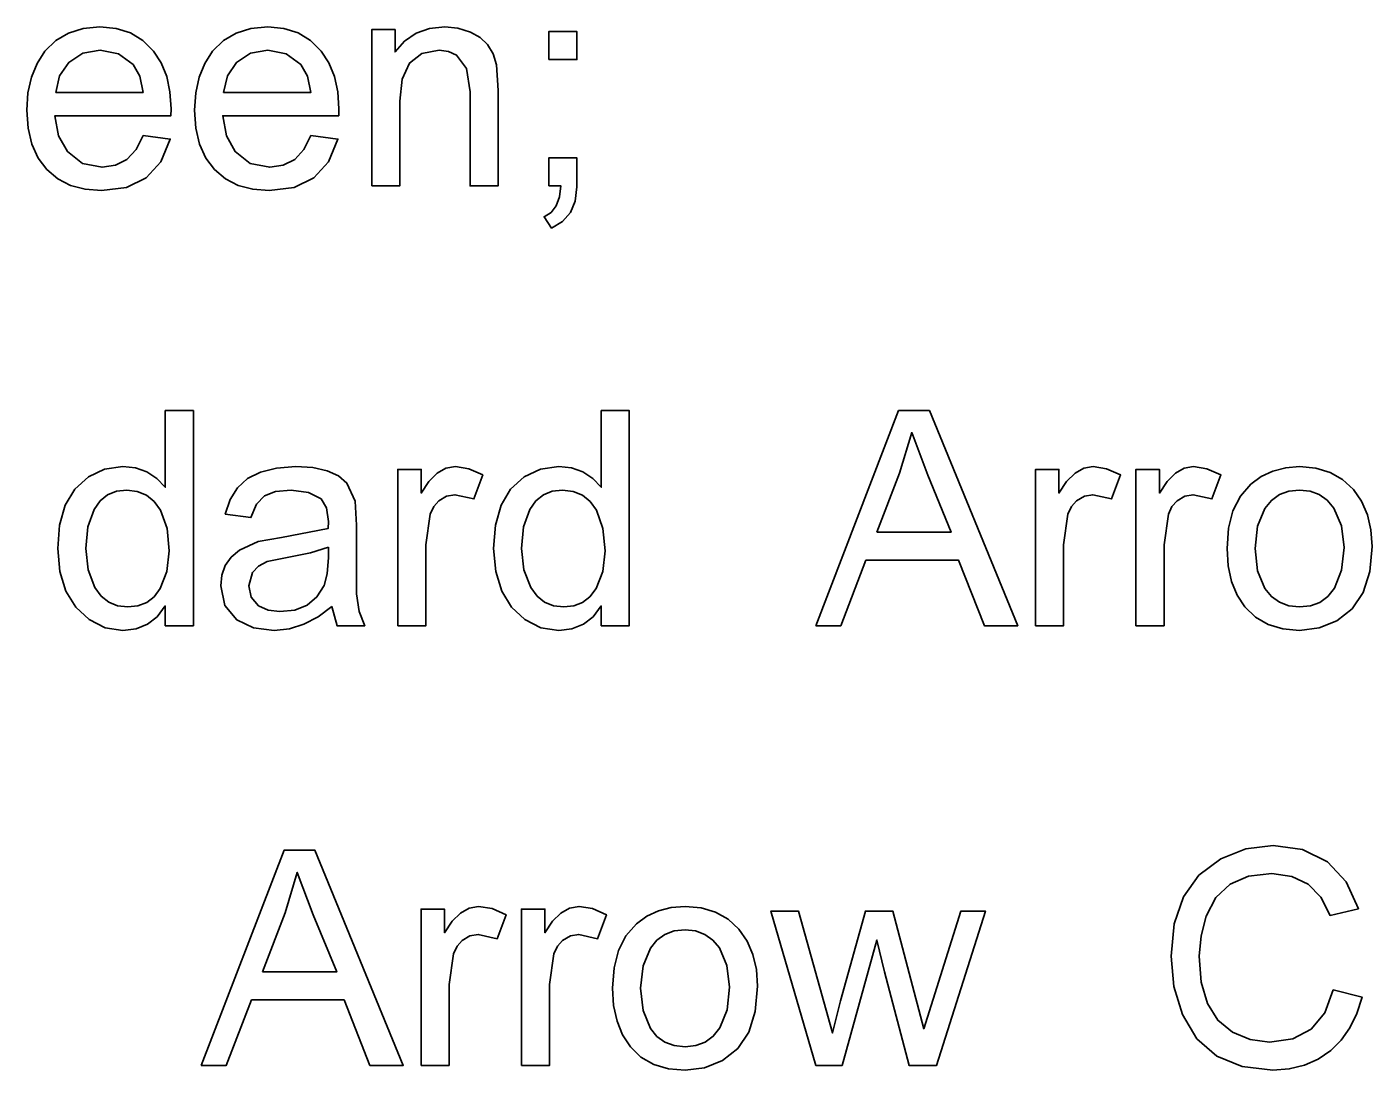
# Model space of a CAD drawing. Extents: x 1001568 to 1002149, y 1840825 to 1841423.
# Drawn here: x 1002016.367 to 1002018.406, y 1841259.018 to 1841260.6 of the extents above; entities that cross this region are included whole.
import ezdxf

# ---------------------------------------------------------------- set-up
doc = ezdxf.new("R2010")
doc.units = 0
doc.layers.add('SIGNS', color=7, linetype='Continuous')

msp = doc.modelspace()

# ---------------------------------------------------------------- linework, layer by layer
at = {"layer": 'SIGNS'}
for points in [[(1002016.5434, 1841260.435), (1002016.5328, 1841260.4139), (1002016.519, 1841260.399), (1002016.5017, 1841260.39), (1002016.4812, 1841260.3871), (1002016.4515, 1841260.3929), (1002016.4288, 1841260.4107), (1002016.4155, 1841260.4347), (1002016.4099, 1841260.4651), (1002016.5857, 1841260.4651), (1002016.5859, 1841260.4758), (1002016.5842, 1841260.5014), (1002016.5792, 1841260.5245), (1002016.5709, 1841260.5451), (1002016.5593, 1841260.5632), (1002016.5432, 1841260.5792), (1002016.5244, 1841260.5906), (1002016.5026, 1841260.5975), (1002016.4781, 1841260.5998), (1002016.4527, 1841260.5975), (1002016.4304, 1841260.5905), (1002016.411, 1841260.579), (1002016.3946, 1841260.5629), (1002016.3827, 1841260.5445), (1002016.3741, 1841260.5236), (1002016.369, 1841260.4998), (1002016.3674, 1841260.4737), (1002016.3692, 1841260.4461), (1002016.3749, 1841260.422), (1002016.3843, 1841260.401), (1002016.3977, 1841260.3835), (1002016.4142, 1841260.3695), (1002016.4335, 1841260.3595), (1002016.4555, 1841260.3536), (1002016.4803, 1841260.3516), (1002016.5182, 1841260.3565), (1002016.5482, 1841260.3711), (1002016.5703, 1841260.3955), (1002016.5846, 1841260.4298), (1002016.5434, 1841260.435)], [(1002016.7975, 1841260.435), (1002016.787, 1841260.4139), (1002016.7732, 1841260.399), (1002016.7559, 1841260.39), (1002016.7354, 1841260.3871), (1002016.7057, 1841260.3929), (1002016.683, 1841260.4107), (1002016.6697, 1841260.4347), (1002016.6641, 1841260.4651), (1002016.8399, 1841260.4651), (1002016.8401, 1841260.4758), (1002016.8384, 1841260.5014), (1002016.8334, 1841260.5245), (1002016.8251, 1841260.5451), (1002016.8135, 1841260.5632), (1002016.7974, 1841260.5792), (1002016.7786, 1841260.5906), (1002016.7568, 1841260.5975), (1002016.7323, 1841260.5998), (1002016.7069, 1841260.5975), (1002016.6846, 1841260.5905), (1002016.6652, 1841260.579), (1002016.6488, 1841260.5629), (1002016.6369, 1841260.5445), (1002016.6283, 1841260.5236), (1002016.6232, 1841260.4998), (1002016.6216, 1841260.4737), (1002016.6234, 1841260.4461), (1002016.6291, 1841260.422), (1002016.6385, 1841260.401), (1002016.6519, 1841260.3835), (1002016.6684, 1841260.3695), (1002016.6877, 1841260.3595), (1002016.7097, 1841260.3536), (1002016.7345, 1841260.3516), (1002016.7724, 1841260.3565), (1002016.8024, 1841260.3711), (1002016.8245, 1841260.3955), (1002016.8388, 1841260.4298), (1002016.7975, 1841260.435)], [(1002016.4111, 1841260.5005), (1002016.417, 1841260.5257), (1002016.4308, 1841260.5459), (1002016.4519, 1841260.5598), (1002016.4785, 1841260.5643), (1002016.5062, 1841260.5588), (1002016.5283, 1841260.5426), (1002016.5383, 1841260.525), (1002016.5435, 1841260.5005), (1002016.4111, 1841260.5005)], [(1002016.6653, 1841260.5005), (1002016.6712, 1841260.5257), (1002016.685, 1841260.5459), (1002016.7061, 1841260.5598), (1002016.7327, 1841260.5643), (1002016.7604, 1841260.5588), (1002016.7824, 1841260.5426), (1002016.7925, 1841260.525), (1002016.7977, 1841260.5005), (1002016.6653, 1841260.5005)], [(1002016.5771, 1841259.692), (1002016.6197, 1841259.692), (1002016.6197, 1841260.0182), (1002016.5771, 1841260.0182), (1002016.5771, 1841259.9018), (1002016.5643, 1841259.9154), (1002016.5493, 1841259.9253), (1002016.5321, 1841259.9312), (1002016.5128, 1841259.9332), (1002016.4852, 1841259.9292), (1002016.4607, 1841259.9177), (1002016.44, 1841259.899), (1002016.4254, 1841259.8746), (1002016.4167, 1841259.8445), (1002016.414, 1841259.8088), (1002016.4172, 1841259.7741), (1002016.4264, 1841259.7444), (1002016.4413, 1841259.7199), (1002016.4615, 1841259.7012), (1002016.4858, 1841259.6889), (1002016.5129, 1841259.6849), (1002016.5328, 1841259.6873), (1002016.5502, 1841259.6942), (1002016.565, 1841259.7057), (1002016.5771, 1841259.7219), (1002016.5771, 1841259.692)], [(1002017.2377, 1841259.692), (1002017.2803, 1841259.692), (1002017.2803, 1841260.0182), (1002017.2377, 1841260.0182), (1002017.2377, 1841259.9018), (1002017.2248, 1841259.9154), (1002017.2099, 1841259.9253), (1002017.1926, 1841259.9312), (1002017.1733, 1841259.9332), (1002017.1457, 1841259.9292), (1002017.1212, 1841259.9177), (1002017.1005, 1841259.899), (1002017.086, 1841259.8746), (1002017.0773, 1841259.8445), (1002017.0746, 1841259.8088), (1002017.0778, 1841259.7741), (1002017.087, 1841259.7444), (1002017.1018, 1841259.7199), (1002017.122, 1841259.7012), (1002017.1464, 1841259.6889), (1002017.1735, 1841259.6849), (1002017.1934, 1841259.6873), (1002017.2108, 1841259.6942), (1002017.2255, 1841259.7057), (1002017.2377, 1841259.7219), (1002017.2377, 1841259.692)], [(1002017.5628, 1841259.692), (1002017.6008, 1841259.692), (1002017.639, 1841259.7913), (1002017.7793, 1841259.7913), (1002017.8184, 1841259.692), (1002017.869, 1841259.692), (1002017.7351, 1841260.0182), (1002017.6885, 1841260.0182), (1002017.5628, 1841259.692)], [(1002017.6554, 1841259.8338), (1002017.69, 1841259.9235), (1002017.7084, 1841259.9848), (1002017.7326, 1841259.9202), (1002017.7681, 1841259.8338), (1002017.6554, 1841259.8338)], [(1002016.8295, 1841259.7212), (1002016.8374, 1841259.692), (1002016.8794, 1841259.692), (1002016.871, 1841259.7134), (1002016.867, 1841259.7402), (1002016.8668, 1841259.7909), (1002016.8668, 1841259.8442), (1002016.8648, 1841259.8809), (1002016.8523, 1841259.9081), (1002016.8394, 1841259.9191), (1002016.8223, 1841259.9269), (1002016.8008, 1841259.9316), (1002016.7751, 1841259.9332), (1002016.7458, 1841259.9309), (1002016.7212, 1841259.9248), (1002016.7018, 1841259.915), (1002016.6865, 1841259.9012), (1002016.6752, 1841259.8833), (1002016.668, 1841259.8613), (1002016.7068, 1841259.856), (1002016.7152, 1841259.8761), (1002016.7275, 1841259.889), (1002016.7443, 1841259.8956), (1002016.7679, 1841259.8977), (1002016.7942, 1841259.8941), (1002016.8131, 1841259.8842), (1002016.8214, 1841259.8705), (1002016.8242, 1841259.8498), (1002016.824, 1841259.8395), (1002016.7532, 1841259.8258), (1002016.718, 1841259.8198), (1002016.6894, 1841259.8067), (1002016.6769, 1841259.7957), (1002016.668, 1841259.7831), (1002016.6627, 1841259.7685), (1002016.6611, 1841259.7522), (1002016.6673, 1841259.7226), (1002016.6855, 1841259.7009), (1002016.7106, 1841259.6889), (1002016.7421, 1841259.6849), (1002016.7651, 1841259.6873), (1002016.7873, 1841259.6941), (1002016.8087, 1841259.7054), (1002016.8295, 1841259.7212)], [(1002018.1862, 1841259.809), (1002018.1879, 1841259.7826), (1002018.1929, 1841259.7592), (1002018.2014, 1841259.7383), (1002018.2133, 1841259.7205), (1002018.2293, 1841259.7048), (1002018.2486, 1841259.6937), (1002018.2707, 1841259.6871), (1002018.2962, 1841259.6849), (1002018.3256, 1841259.6886), (1002018.3527, 1841259.6994), (1002018.376, 1841259.7176), (1002018.3926, 1841259.7425), (1002018.4026, 1841259.774), (1002018.406, 1841259.8123), (1002018.4043, 1841259.8375), (1002018.399, 1841259.8603), (1002018.3901, 1841259.8806), (1002018.3778, 1841259.8984), (1002018.3614, 1841259.9135), (1002018.3424, 1841259.9244), (1002018.3206, 1841259.9309), (1002018.2962, 1841259.9332), (1002018.2751, 1841259.9315), (1002018.2558, 1841259.9265), (1002018.2381, 1841259.9182), (1002018.2224, 1841259.9067), (1002018.2065, 1841259.8886), (1002018.1952, 1841259.8663), (1002018.1884, 1841259.8397), (1002018.1862, 1841259.809)], [(1002016.4566, 1841259.8089), (1002016.4597, 1841259.8418), (1002016.4692, 1841259.8682), (1002016.4782, 1841259.8811), (1002016.4895, 1841259.8903), (1002016.503, 1841259.8958), (1002016.5187, 1841259.8977), (1002016.5347, 1841259.8957), (1002016.5487, 1841259.8899), (1002016.5604, 1841259.8803), (1002016.5699, 1841259.867), (1002016.5797, 1841259.8395), (1002016.583, 1841259.8056), (1002016.5796, 1841259.7741), (1002016.5695, 1841259.7483), (1002016.5601, 1841259.7359), (1002016.5489, 1841259.7273), (1002016.5356, 1841259.7219), (1002016.5204, 1841259.7204), (1002016.5048, 1841259.7223), (1002016.4914, 1841259.7278), (1002016.48, 1841259.737), (1002016.4705, 1841259.7498), (1002016.46, 1841259.7765), (1002016.4566, 1841259.8089)], [(1002017.1171, 1841259.8089), (1002017.1202, 1841259.8418), (1002017.1298, 1841259.8682), (1002017.1387, 1841259.8811), (1002017.1501, 1841259.8903), (1002017.1636, 1841259.8958), (1002017.1793, 1841259.8977), (1002017.1953, 1841259.8957), (1002017.2092, 1841259.8899), (1002017.221, 1841259.8803), (1002017.2305, 1841259.867), (1002017.2403, 1841259.8395), (1002017.2436, 1841259.8056), (1002017.2401, 1841259.7741), (1002017.2301, 1841259.7483), (1002017.2207, 1841259.7359), (1002017.2095, 1841259.7273), (1002017.1962, 1841259.7219), (1002017.181, 1841259.7204), (1002017.1654, 1841259.7223), (1002017.1519, 1841259.7278), (1002017.1405, 1841259.737), (1002017.1311, 1841259.7498), (1002017.1206, 1841259.7765), (1002017.1171, 1841259.8089)], [(1002018.2287, 1841259.8091), (1002018.2324, 1841259.8428), (1002018.2436, 1841259.8698), (1002018.2534, 1841259.8819), (1002018.2655, 1841259.8907), (1002018.2797, 1841259.8959), (1002018.2962, 1841259.8977), (1002018.3121, 1841259.8959), (1002018.326, 1841259.8908), (1002018.3381, 1841259.8822), (1002018.3482, 1841259.8702), (1002018.3596, 1841259.8434), (1002018.3635, 1841259.8105), (1002018.3599, 1841259.7762), (1002018.3489, 1841259.7489), (1002018.3389, 1841259.7363), (1002018.3268, 1841259.7273), (1002018.3125, 1841259.7221), (1002018.2962, 1841259.7204), (1002018.2797, 1841259.7221), (1002018.2655, 1841259.7275), (1002018.2534, 1841259.7361), (1002018.2436, 1841259.7483), (1002018.2324, 1841259.7751), (1002018.2287, 1841259.8091)], [(1002016.8242, 1841259.8109), (1002016.8242, 1841259.7954), (1002016.8226, 1841259.7708), (1002016.8178, 1841259.7532), (1002016.8068, 1841259.7357), (1002016.7921, 1841259.7232), (1002016.7734, 1841259.7157), (1002016.7509, 1841259.7133), (1002016.7329, 1841259.7155), (1002016.7184, 1841259.7221), (1002016.7072, 1841259.7351), (1002016.7037, 1841259.7527), (1002016.7092, 1841259.7727), (1002016.7182, 1841259.7823), (1002016.7317, 1841259.7893), (1002016.7594, 1841259.795), (1002016.7972, 1841259.8023), (1002016.8242, 1841259.8109)], [(1002016.6315, 1841259.0254), (1002016.6696, 1841259.0254), (1002016.7078, 1841259.1246), (1002016.8481, 1841259.1246), (1002016.8872, 1841259.0254), (1002016.9377, 1841259.0254), (1002016.8038, 1841259.3516), (1002016.7572, 1841259.3516), (1002016.6315, 1841259.0254)], [(1002016.7242, 1841259.1672), (1002016.7587, 1841259.2568), (1002016.7771, 1841259.3181), (1002016.8013, 1841259.2535), (1002016.8369, 1841259.1672), (1002016.7242, 1841259.1672)], [(1002017.2549, 1841259.1423), (1002017.2566, 1841259.116), (1002017.2617, 1841259.0925), (1002017.2701, 1841259.0717), (1002017.2821, 1841259.0538), (1002017.298, 1841259.0381), (1002017.3173, 1841259.027), (1002017.3395, 1841259.0204), (1002017.3649, 1841259.0183), (1002017.3943, 1841259.0219), (1002017.4215, 1841259.0328), (1002017.4447, 1841259.051), (1002017.4614, 1841259.0759), (1002017.4713, 1841259.1073), (1002017.4748, 1841259.1457), (1002017.473, 1841259.1708), (1002017.4677, 1841259.1937), (1002017.4588, 1841259.214), (1002017.4465, 1841259.2318), (1002017.4301, 1841259.2469), (1002017.4112, 1841259.2577), (1002017.3894, 1841259.2642), (1002017.3649, 1841259.2665), (1002017.3438, 1841259.2648), (1002017.3245, 1841259.2598), (1002017.3069, 1841259.2515), (1002017.2912, 1841259.2401), (1002017.2752, 1841259.2219), (1002017.2639, 1841259.1996), (1002017.2572, 1841259.1731), (1002017.2549, 1841259.1423)], [(1002017.2975, 1841259.1425), (1002017.3011, 1841259.1762), (1002017.3123, 1841259.2031), (1002017.3222, 1841259.2153), (1002017.3343, 1841259.224), (1002017.3485, 1841259.2293), (1002017.3649, 1841259.231), (1002017.3808, 1841259.2293), (1002017.3948, 1841259.2241), (1002017.4069, 1841259.2155), (1002017.4169, 1841259.2035), (1002017.4283, 1841259.1767), (1002017.4322, 1841259.1438), (1002017.4286, 1841259.1095), (1002017.4176, 1841259.0823), (1002017.4076, 1841259.0697), (1002017.3955, 1841259.0607), (1002017.3813, 1841259.0554), (1002017.3649, 1841259.0537), (1002017.3485, 1841259.0555), (1002017.3343, 1841259.0608), (1002017.3222, 1841259.0694), (1002017.3123, 1841259.0816), (1002017.3011, 1841259.1084), (1002017.2975, 1841259.1425)]]:
    msp.add_lwpolyline(points, dxfattribs=at)
for points in [[(1002016.8899, 1841260.3587), (1002016.9325, 1841260.3587), (1002016.9325, 1841260.487), (1002016.9361, 1841260.5208), (1002016.9473, 1841260.545), (1002016.966, 1841260.5595), (1002016.9921, 1841260.5643), (1002017.0063, 1841260.5625), (1002017.0186, 1841260.557), (1002017.0338, 1841260.5365), (1002017.0389, 1841260.5015), (1002017.0389, 1841260.3587), (1002017.0814, 1841260.3587), (1002017.0814, 1841260.5036), (1002017.0792, 1841260.5425), (1002017.0739, 1841260.559), (1002017.0656, 1841260.5729), (1002017.0542, 1841260.5838), (1002017.0398, 1841260.592), (1002017.0207, 1841260.5978), (1002017.0006, 1841260.5998), (1002016.9775, 1841260.5973), (1002016.9572, 1841260.5902), (1002016.9398, 1841260.5783), (1002016.9254, 1841260.562), (1002016.9254, 1841260.5957), (1002016.8899, 1841260.5957)], [(1002017.1583, 1841260.5502), (1002017.2009, 1841260.5502), (1002017.2009, 1841260.5927), (1002017.1583, 1841260.5927)], [(1002017.1583, 1841260.3587), (1002017.1767, 1841260.3587), (1002017.1746, 1841260.342), (1002017.1697, 1841260.3286), (1002017.1618, 1841260.3185), (1002017.1512, 1841260.3119), (1002017.1626, 1841260.2949), (1002017.1793, 1841260.3047), (1002017.1912, 1841260.3184), (1002017.1984, 1841260.3358), (1002017.2009, 1841260.3571), (1002017.2009, 1841260.4012), (1002017.1583, 1841260.4012)], [(1002016.9295, 1841259.692), (1002016.972, 1841259.692), (1002016.972, 1841259.8147), (1002016.9786, 1841259.861), (1002016.9839, 1841259.8726), (1002016.9918, 1841259.8815), (1002017.0035, 1841259.8883), (1002017.0161, 1841259.8906), (1002017.0447, 1841259.8842), (1002017.0583, 1841259.9205), (1002017.0371, 1841259.9299), (1002017.0167, 1841259.9332), (1002017.0025, 1841259.9306), (1002016.9892, 1841259.9231), (1002016.9766, 1841259.9105), (1002016.965, 1841259.8931), (1002016.965, 1841259.929), (1002016.9295, 1841259.929)], [(1002017.896, 1841259.692), (1002017.9385, 1841259.692), (1002017.9385, 1841259.8147), (1002017.9451, 1841259.861), (1002017.9504, 1841259.8726), (1002017.9583, 1841259.8815), (1002017.97, 1841259.8883), (1002017.9827, 1841259.8906), (1002018.0113, 1841259.8842), (1002018.0248, 1841259.9205), (1002018.0036, 1841259.9299), (1002017.9832, 1841259.9332), (1002017.969, 1841259.9306), (1002017.9558, 1841259.9231), (1002017.9431, 1841259.9105), (1002017.9315, 1841259.8931), (1002017.9315, 1841259.929), (1002017.896, 1841259.929)], [(1002018.0482, 1841259.692), (1002018.0907, 1841259.692), (1002018.0907, 1841259.8147), (1002018.0973, 1841259.861), (1002018.1026, 1841259.8726), (1002018.1105, 1841259.8815), (1002018.1222, 1841259.8883), (1002018.1348, 1841259.8906), (1002018.1634, 1841259.8842), (1002018.1769, 1841259.9205), (1002018.1558, 1841259.9299), (1002018.1354, 1841259.9332), (1002018.1212, 1841259.9306), (1002018.1079, 1841259.9231), (1002018.0953, 1841259.9105), (1002018.0836, 1841259.8931), (1002018.0836, 1841259.929), (1002018.0482, 1841259.929)], [(1002018.3472, 1841259.14), (1002018.3343, 1841259.1052), (1002018.3139, 1841259.0805), (1002018.286, 1841259.0657), (1002018.2506, 1841259.0608), (1002018.2213, 1841259.0645), (1002018.1945, 1841259.0757), (1002018.1723, 1841259.0938), (1002018.1564, 1841259.1191), (1002018.147, 1841259.1515), (1002018.1441, 1841259.191), (1002018.1468, 1841259.2218), (1002018.1544, 1841259.2516), (1002018.1692, 1841259.2799), (1002018.1907, 1841259.3002), (1002018.2189, 1841259.3122), (1002018.2539, 1841259.3161), (1002018.2842, 1841259.312), (1002018.3091, 1841259.3002), (1002018.3284, 1841259.2803), (1002018.3423, 1841259.2527), (1002018.3852, 1841259.2628), (1002018.3667, 1841259.3037), (1002018.3382, 1841259.334), (1002018.3008, 1841259.3525), (1002018.2561, 1841259.3587), (1002018.2145, 1841259.3537), (1002018.1766, 1841259.3387), (1002018.1437, 1841259.3139), (1002018.1203, 1841259.281), (1002018.1062, 1841259.24), (1002018.1016, 1841259.1909), (1002018.1058, 1841259.1449), (1002018.1188, 1841259.1027), (1002018.1406, 1841259.0657), (1002018.1707, 1841259.0393), (1002018.2089, 1841259.0235), (1002018.2554, 1841259.0183), (1002018.2806, 1841259.0201), (1002018.3037, 1841259.0256), (1002018.3245, 1841259.0348), (1002018.3434, 1841259.0478), (1002018.3592, 1841259.0636), (1002018.3725, 1841259.0824), (1002018.3829, 1841259.1041), (1002018.3909, 1841259.129)], [(1002016.9648, 1841259.0254), (1002017.0073, 1841259.0254), (1002017.0073, 1841259.148), (1002017.0138, 1841259.1943), (1002017.0192, 1841259.206), (1002017.027, 1841259.2149), (1002017.0388, 1841259.2216), (1002017.0514, 1841259.2239), (1002017.08, 1841259.2175), (1002017.0935, 1841259.2538), (1002017.0723, 1841259.2633), (1002017.052, 1841259.2665), (1002017.0378, 1841259.2639), (1002017.0245, 1841259.2564), (1002017.0118, 1841259.2439), (1002017.0002, 1841259.2264), (1002017.0002, 1841259.2624), (1002016.9648, 1841259.2624)], [(1002017.1169, 1841259.0254), (1002017.1595, 1841259.0254), (1002017.1595, 1841259.148), (1002017.166, 1841259.1943), (1002017.1713, 1841259.206), (1002017.1792, 1841259.2149), (1002017.191, 1841259.2216), (1002017.2036, 1841259.2239), (1002017.2322, 1841259.2175), (1002017.2457, 1841259.2538), (1002017.2245, 1841259.2633), (1002017.2041, 1841259.2665), (1002017.1899, 1841259.2639), (1002017.1767, 1841259.2564), (1002017.164, 1841259.2439), (1002017.1524, 1841259.2264), (1002017.1524, 1841259.2624), (1002017.1169, 1841259.2624)], [(1002017.5632, 1841259.0254), (1002017.6027, 1841259.0254), (1002017.6555, 1841259.2155), (1002017.667, 1841259.1674), (1002017.7044, 1841259.0254), (1002017.746, 1841259.0254), (1002017.8201, 1841259.2594), (1002017.783, 1841259.2594), (1002017.7265, 1841259.081), (1002017.6796, 1841259.2594), (1002017.6382, 1841259.2594), (1002017.6005, 1841259.1235), (1002017.5883, 1841259.0746), (1002017.5365, 1841259.2594), (1002017.4949, 1841259.2594)]]:
    msp.add_lwpolyline(points, close=True, dxfattribs=at)

doc.saveas('drawing.dxf')
